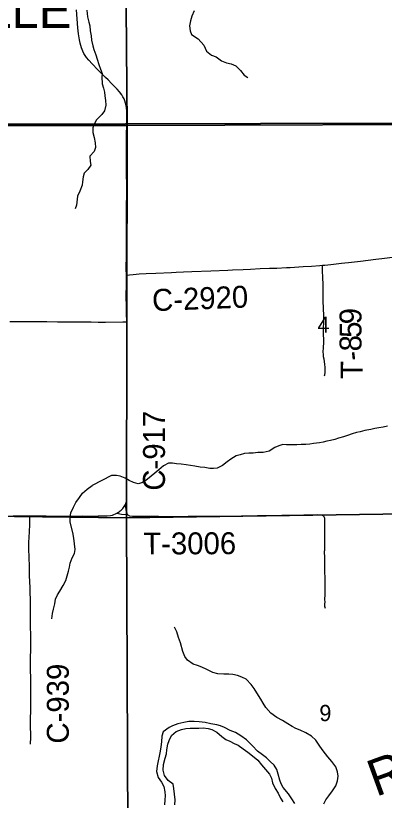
# Model space of a CAD drawing. Extents: x 1874609 to 2204689, y 815661 to 1281160.
# Drawn here: x 2023133 to 2028176, y 951876 to 962602 of the extents above; entities that cross this region are included whole.
import ezdxf

# ---------------------------------------------------------------- set-up
doc = ezdxf.new("R2010")
doc.units = 0
for name, color, linetype in [('GM_X_Corporation_Text', 7, 'Continuous'), ('GM_X_County_Road', 7, 'Continuous'), ('GM_X_County_Road_Text', 7, 'Continuous'), ('GM_X_Major_River', 7, 'Continuous'), ('GM_X_Major_River_Text', 7, 'Continuous'), ('GM_X_Minor_River', 7, 'Continuous'), ('GM_X_Section', 7, 'Continuous'), ('GM_X_Section_Text', 7, 'Continuous'), ('GM_X_Township', 7, 'Continuous'), ('GM_X_Township_Road', 7, 'Continuous'), ('GM_X_Township_Road_Text', 7, 'Continuous')]:
    doc.layers.add(name, color=color, linetype=linetype)

msp = doc.modelspace()

# ---------------------------------------------------------------- linework, layer by layer
at = {"layer": 'GM_X_County_Road'}
for points in [[(2024651, 961124), (2024654, 961247), (2024653, 961296), (2024650, 961344), (2024645, 961375), (2024637, 961406), (2024627, 961437), (2024615, 961466), (2024600, 961495), (2024583, 961522), (2024554, 961560), (2024522, 961596), (2024443, 961677), (2024397, 961723), (2024363, 961758), (2024316, 961804), (2024258, 961862), (2024177, 961943), (2024133, 961992), (2024102, 962030), (2024083, 962058), (2024066, 962086), (2024052, 962116), (2024033, 962161), (2024022, 962193), (2024014, 962225), (2024004, 962273), (2023992, 962355), (2023984, 962436), (2023966, 962682)], [(2024647, 959055), (2024646, 959137), (2024646, 959203), (2024647, 959268), (2024648, 959479), (2024648, 959577), (2024647, 959692), (2024649, 959971), (2024652, 960183), (2024653, 960265), (2024649, 960462), (2024648, 960544), (2024647, 960626), (2024647, 960724), (2024649, 960854), (2024650, 960984), (2024651, 961099), (2024651, 961124)], [(2027331, 959190), (2027360, 959192), (2027442, 959201), (2027588, 959217), (2027637, 959222), (2027686, 959228), (2027849, 959247), (2028060, 959272), (2028141, 959282), (2028287, 959300)], [(2024647, 959055), (2024690, 959060), (2024739, 959065), (2024821, 959072), (2024919, 959077), (2025050, 959082), (2025263, 959093), (2025329, 959096), (2025427, 959101), (2025541, 959104), (2025804, 959114), (2026034, 959124), (2026099, 959127), (2026246, 959133), (2026345, 959138), (2026476, 959144), (2026607, 959149), (2026705, 959152), (2026837, 959158), (2026886, 959161), (2027066, 959172), (2027180, 959179), (2027294, 959187), (2027331, 959190)], [(2024651, 958415), (2024651, 958434), (2024650, 958516), (2024647, 958630), (2024646, 958761), (2024647, 958941), (2024647, 959039), (2024647, 959055)], [(2024628, 955908), (2024633, 955919), (2024639, 955934), (2024644, 955949), (2024648, 955965), (2024651, 955997), (2024654, 956062), (2024654, 956209), (2024653, 956341), (2024652, 956472), (2024653, 956587), (2024654, 956669), (2024654, 956865), (2024654, 956930), (2024654, 957059), (2024654, 957140), (2024654, 957206), (2024656, 957304), (2024657, 957419), (2024656, 957500), (2024656, 957549), (2024655, 957598), (2024655, 957664), (2024654, 957795), (2024653, 957909), (2024652, 958041), (2024652, 958172), (2024651, 958254), (2024651, 958352), (2024651, 958415)], [(2024515, 955800), (2024537, 955816), (2024551, 955824), (2024564, 955834), (2024576, 955844), (2024588, 955854), (2024599, 955866), (2024609, 955878), (2024618, 955891), (2024626, 955905), (2024628, 955908)], [(2023328, 955764), (2023444, 955764), (2023551, 955763), (2023661, 955762), (2023820, 955762), (2023892, 955762), (2023957, 955762), (2024052, 955763), (2024175, 955762), (2024261, 955764), (2024386, 955765), (2024428, 955768), (2024456, 955773), (2024515, 955800)], [(2023097, 955766), (2023280, 955764), (2023328, 955764)], [(2023333, 952645), (2023338, 952738), (2023338, 952804), (2023337, 952853), (2023336, 952933), (2023337, 952982), (2023338, 953113), (2023339, 953146), (2023341, 953195), (2023342, 953243), (2023342, 953293), (2023342, 953391), (2023339, 953489), (2023338, 953554), (2023336, 953652), (2023336, 953783), (2023339, 953979), (2023340, 954078), (2023339, 954144), (2023337, 954242), (2023335, 954324), (2023337, 954423), (2023337, 954489), (2023336, 954554), (2023329, 954783), (2023323, 954947), (2023320, 955062), (2023315, 955209), (2023314, 955301), (2023314, 955400), (2023320, 955547), (2023325, 955645), (2023328, 955764)]]:
    msp.add_lwpolyline(points, dxfattribs=at)
at = {"layer": 'GM_X_Major_River'}
for points in [[(2026953, 951831), (2026912, 951897), (2026864, 951965), (2026794, 952049), (2026766, 952101), (2026746, 952153), (2026724, 952233), (2026706, 952295), (2026670, 952357), (2026616, 952407), (2026562, 952455), (2026509, 952497), (2026439, 952547), (2026371, 952619), (2026289, 952701), (2026213, 952759), (2026139, 952802), (2026069, 952832), (2025987, 952872), (2025935, 952894), (2025883, 952908), (2025804, 952922), (2025724, 952940), (2025644, 952948), (2025574, 952954), (2025500, 952952), (2025432, 952942), (2025352, 952921), (2025280, 952893), (2025230, 952873), (2025152, 952811), (2025132, 952753), (2025126, 952675), (2025118, 952609), (2025108, 952549), (2025096, 952479), (2025084, 952415), (2025069, 952349), (2025059, 952270), (2025081, 952190), (2025129, 952122), (2025157, 952064), (2025173, 951994), (2025177, 951938), (2025173, 951884), (2025169, 951816)], [(2025309, 951812), (2025313, 951884), (2025307, 951961), (2025295, 952039), (2025285, 952095), (2025217, 952147), (2025169, 952217), (2025149, 952289), (2025155, 952365), (2025179, 952451), (2025194, 952513), (2025202, 952567), (2025212, 952645), (2025230, 952695), (2025264, 952761), (2025328, 952819), (2025400, 952843), (2025462, 952858), (2025518, 952862), (2025578, 952862), (2025636, 952864), (2025698, 952868), (2025767, 952856), (2025817, 952842), (2025885, 952808), (2025951, 952750), (2026009, 952708), (2026063, 952686), (2026123, 952654), (2026177, 952628), (2026245, 952580), (2026307, 952536), (2026373, 952485), (2026443, 952423), (2026494, 952363), (2026548, 952299), (2026606, 952235), (2026634, 952177), (2026648, 952115), (2026682, 952039), (2026722, 951975), (2026754, 951905), (2026786, 951853)]]:
    msp.add_lwpolyline(points, dxfattribs=at)
at = {"layer": 'GM_X_Minor_River'}
for points in [[(2024107, 962677), (2024115, 962588), (2024133, 962514), (2024145, 962462), (2024153, 962394), (2024165, 962328), (2024171, 962268), (2024187, 962189), (2024201, 962139), (2024231, 962065), (2024249, 962007), (2024271, 961933), (2024295, 961869), (2024315, 961814), (2024311, 961764), (2024316, 961670), (2024334, 961612), (2024346, 961556), (2024354, 961506), (2024362, 961442), (2024366, 961381), (2024348, 961303), (2024312, 961251), (2024240, 961177), (2024204, 961121), (2024186, 961069), (2024187, 961007), (2024205, 960938), (2024221, 960862), (2024225, 960800), (2024207, 960746), (2024147, 960682), (2024151, 960610), (2024159, 960557), (2024121, 960501), (2024071, 960447), (2024054, 960397), (2024048, 960333), (2024044, 960283), (2024010, 960203), (2023976, 960134), (2023964, 960014), (2023948, 959962)], [(2025576, 962670), (2025544, 962594), (2025526, 962532), (2025510, 962465), (2025518, 962397), (2025540, 962345), (2025630, 962287), (2025706, 962201), (2025744, 962116), (2025810, 962064), (2025876, 962040), (2025948, 961986), (2026016, 961958), (2026082, 961944), (2026145, 961918), (2026209, 961852), (2026259, 961791), (2026309, 961757)], [(2028219, 956991), (2028161, 956977), (2028099, 956967), (2028047, 956957), (2027991, 956947), (2027907, 956933), (2027846, 956913), (2027796, 956903), (2027736, 956887), (2027674, 956865), (2027618, 956847), (2027550, 956825), (2027500, 956809), (2027441, 956796), (2027391, 956786), (2027337, 956772), (2027287, 956764), (2027205, 956753), (2027155, 956745), (2027101, 956741), (2027039, 956739), (2026980, 956737), (2026906, 956735), (2026838, 956737), (2026786, 956739), (2026734, 956723), (2026680, 956701), (2026598, 956649), (2026519, 956633), (2026443, 956629), (2026383, 956623), (2026321, 956621), (2026263, 956615), (2026205, 956601), (2026151, 956587), (2026074, 956541), (2026024, 956504), (2025960, 956452), (2025890, 956418), (2025840, 956410), (2025788, 956414), (2025721, 956426), (2025655, 956432), (2025583, 956442), (2025525, 956453), (2025465, 956461), (2025395, 956469), (2025331, 956477), (2025277, 956487), (2025224, 956487), (2025154, 956447), (2025092, 956393), (2025038, 956347), (2024988, 956308), (2024914, 956250), (2024859, 956214), (2024809, 956204), (2024745, 956220), (2024685, 956248), (2024629, 956279), (2024563, 956307), (2024511, 956317), (2024445, 956315), (2024178, 956181)], [(2023627, 954358), (2023637, 954431), (2023649, 954491), (2023667, 954563), (2023679, 954627), (2023705, 954683), (2023735, 954737), (2023781, 954811), (2023817, 954883), (2023839, 954947), (2023855, 955009), (2023867, 955061), (2023879, 955120), (2023905, 955190), (2023935, 955252), (2023945, 955304), (2023938, 955382), (2023928, 955460), (2023916, 955536), (2023880, 955680), (2023878, 955738), (2023886, 955804), (2023922, 955884), (2023954, 955946), (2024006, 956017), (2024048, 956073), (2024110, 956131), (2024178, 956181)], [(2027347, 951827), (2027375, 951883), (2027415, 951937), (2027467, 952004), (2027511, 952072), (2027535, 952142), (2027543, 952208), (2027536, 952264), (2027512, 952336), (2027456, 952408), (2027402, 952472), (2027340, 952554), (2027292, 952618), (2027238, 952700), (2027178, 952754), (2027100, 952800), (2027023, 952834), (2026963, 952856), (2026913, 952884), (2026857, 952922), (2026783, 952966), (2026707, 953009), (2026623, 953069), (2026553, 953147), (2026517, 953205), (2026485, 953261), (2026433, 953347), (2026396, 953403), (2026356, 953457), (2026286, 953531), (2026226, 953561), (2026168, 953583), (2026102, 953595), (2026050, 953599), (2025980, 953601), (2025896, 953605), (2025830, 953625), (2025746, 953663), (2025678, 953695), (2025619, 953719), (2025559, 953739), (2025485, 953792), (2025447, 953844), (2025421, 953911), (2025385, 954031), (2025361, 954103), (2025339, 954179), (2025307, 954245)]]:
    msp.add_lwpolyline(points, dxfattribs=at)
at = {"layer": 'GM_X_Section'}
for points in [[(2024612, 966480), (2024657, 961100), (2019313, 961101), (2019314, 966465)], [(2024612, 966480), (2029967, 966437), (2030008, 961117), (2024657, 961100)], [(2019313, 961101), (2024657, 961100), (2024650, 955739), (2019277, 955800)], [(2024657, 961100), (2030008, 961117), (2030068, 955817), (2024650, 955739)], [(2019277, 955800), (2024650, 955739), (2024671, 950393), (2019287, 950510)], [(2030068, 955817), (2030087, 950567), (2024671, 950393), (2024650, 955739)]]:
    msp.add_lwpolyline(points, close=True, dxfattribs=at)
at = {"layer": 'GM_X_Township'}
for points in [[(2045777, 977423), (2045852, 971713), (2045928, 967198), (2045931, 966481), (2045929, 963577), (2045947, 961879), (2045955, 961173), (2044639, 961170), (2044147, 961169), (2043701, 961168), (2043275, 961167), (2042937, 961166), (2042707, 961166), (2042503, 961165), (2041592, 961163), (2041366, 961163), (2040342, 961160), (2033867, 961145), (2024636, 961124), (2018250, 961109), (2017186, 961107), (2013327, 961098)], [(2013327, 961098), (2017186, 961107), (2018250, 961109), (2024636, 961124), (2033867, 961145), (2040342, 961160), (2041366, 961163), (2041592, 961163), (2042503, 961165), (2042707, 961166), (2042937, 961166), (2043275, 961167), (2043701, 961168), (2044147, 961169), (2044639, 961170), (2045955, 961173), (2045986, 960006), (2046012, 957167), (2046048, 954242), (2046060, 953197), (2046126, 947408)]]:
    msp.add_lwpolyline(points, dxfattribs=at)
at = {"layer": 'GM_X_Township_Road'}
for points in [[(2027357, 957677), (2027360, 957693), (2027365, 957725), (2027366, 957758), (2027365, 957791), (2027360, 957840), (2027351, 957907), (2027345, 957937), (2027342, 957975), (2027341, 958002), (2027344, 958066), (2027345, 958087), (2027347, 958111), (2027347, 958160), (2027345, 958257), (2027345, 958289), (2027345, 958322), (2027346, 958420), (2027346, 958502), (2027341, 958698), (2027337, 958911), (2027335, 959042), (2027332, 959097), (2027331, 959176), (2027331, 959190)], [(2023052, 958422), (2023150, 958422), (2023346, 958422), (2023444, 958422), (2023510, 958422), (2023559, 958421), (2023706, 958418), (2023788, 958416), (2023968, 958415), (2024034, 958415), (2024164, 958415), (2024261, 958414)], [(2024261, 958414), (2024278, 958414), (2024360, 958413), (2024600, 958415), (2024651, 958415)], [(2024628, 955908), (2024633, 955883), (2024640, 955847), (2024659, 955782)], [(2024515, 955800), (2024578, 955788), (2024659, 955782)], [(2024659, 955782), (2024691, 955767), (2024730, 955760), (2024799, 955759), (2024855, 955759), (2024958, 955759), (2025087, 955759), (2025155, 955757), (2025254, 955757), (2025490, 955759), (2025607, 955760), (2025689, 955760), (2025791, 955760), (2025909, 955762), (2026007, 955762), (2026105, 955761), (2026224, 955764), (2026330, 955767), (2026442, 955768), (2026563, 955770), (2026661, 955771), (2026775, 955773), (2026890, 955776), (2026988, 955776), (2027075, 955777), (2027216, 955779), (2027265, 955781), (2027298, 955780), (2027304, 955779)], [(2027304, 955779), (2027315, 955778), (2027331, 955773), (2027345, 955763), (2027354, 955748), (2027358, 955731), (2027359, 955715), (2027358, 955666), (2027357, 955552), (2027356, 955454), (2027357, 955405), (2027356, 955323), (2027356, 955290), (2027354, 955276), (2027354, 955261), (2027355, 955211), (2027355, 955146), (2027358, 954999), (2027361, 954917), (2027361, 954851), (2027360, 954688), (2027359, 954623), (2027360, 954587), (2027359, 954561), (2027359, 954530), (2027361, 954515), (2027367, 954501)]]:
    msp.add_lwpolyline(points, dxfattribs=at)

# ---------------------------------------------------------------- texts
at = {"layer": 'GM_X_Corporation_Text'}
msp.add_text('PERRYSVILLE', height=500, rotation=0, dxfattribs=at).set_placement((2019323, 962434))
at = {"layer": 'GM_X_County_Road_Text'}
for s, rotation, p in [('C-2920', 2.2552, (2025004, 958562)), ('C-917', 90, (2025175, 956109)), ('C-939', 89.999, (2023859, 952651))]:
    msp.add_text(s, height=300, rotation=rotation, dxfattribs=at).set_placement(p)
at = {"layer": 'GM_X_Major_River_Text'}
msp.add_text('River', height=500.1, rotation=19.9972, dxfattribs=at).set_placement((2028061, 951921))
at = {"layer": 'GM_X_Section_Text'}
for s, p in [('4', (2027261, 958267)), ('9', (2027287, 952959))]:
    msp.add_text(s, height=221, rotation=0, dxfattribs=at).set_placement(p)
at = {"layer": 'GM_X_Township_Road_Text'}
for s, rotation, p in [('9', 90, (2027863, 958383)), ('5', 90.0052, (2027863, 958198)), ('8', 90.0208, (2027863, 958013)), ('-', 96.8437, (2027877, 957900)), ('T', 89.5843, (2027878, 957635)), ('T-3006', 0.2328, (2024878, 955236))]:
    msp.add_text(s, height=300, rotation=rotation, dxfattribs=at).set_placement(p)

doc.saveas('drawing.dxf')
